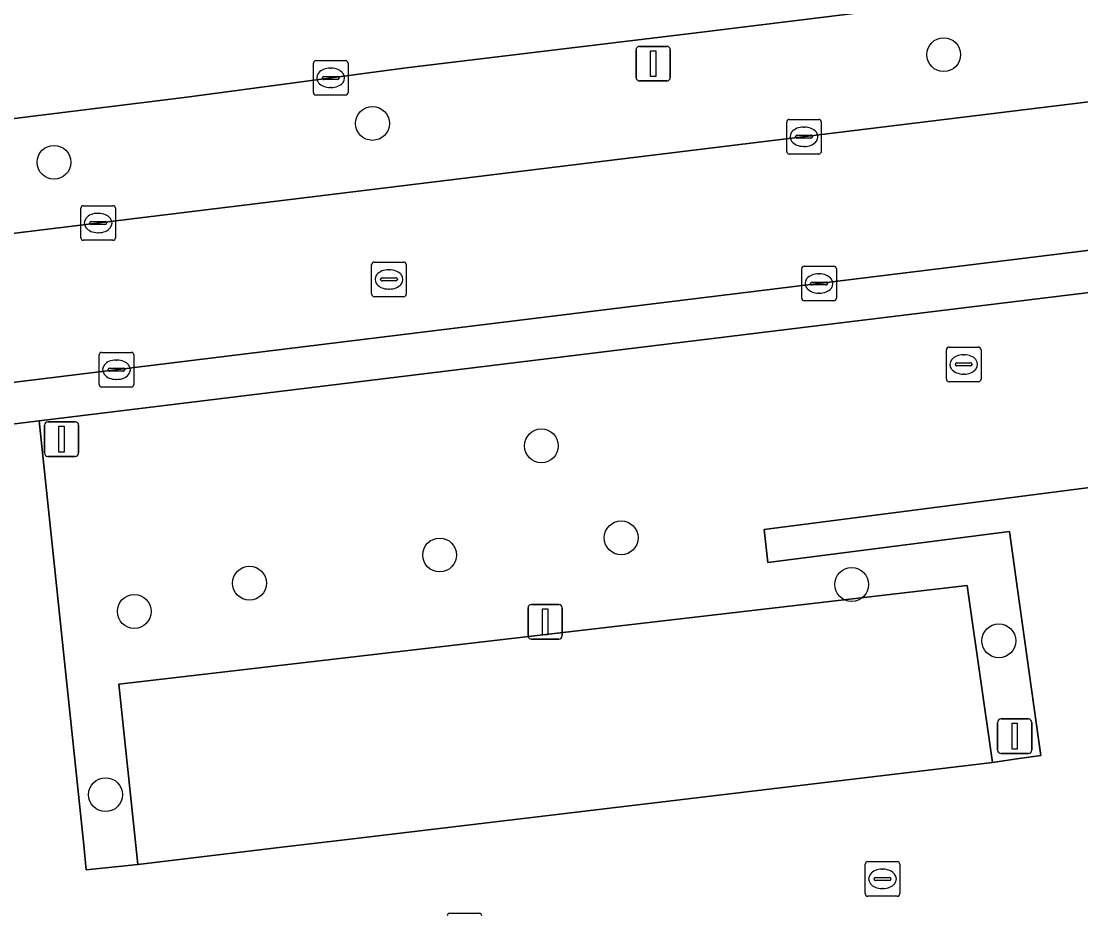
# Model space of a CAD drawing. Extents: x 161477 to 163040, y 383680 to 384871.
# Drawn here: x 161909.43 to 161940.05, y 383998.38 to 384024.24 of the extents above; entities that cross this region are included whole.
import ezdxf

# ---------------------------------------------------------------- set-up
doc = ezdxf.new("R2010")
doc.units = 0
for name, color, linetype in [('IMGEO_Berm_groen', 7, 'Continuous'), ('IMGEO_Boom', 7, 'Continuous'), ('IMGEO_Brandkraan', 7, 'Continuous'), ('IMGEO_Groenvoorziening', 7, 'Continuous'), ('IMGEO_Kolk', 7, 'Continuous'), ('IMGEO_Lichtmast', 7, 'Continuous'), ('IMGEO_Parkeervlak_open', 7, 'Continuous'), ('IMGEO_Rijbaan_lokaal_gesloten', 7, 'Continuous'), ('IMGEO_Rijbaan_lokaal_open', 7, 'Continuous'), ('IMGEO_Rioolput', 7, 'Continuous'), ('IMGEO_Voetpad_open', 7, 'Continuous')]:
    doc.layers.add(name, color=color, linetype=linetype)

msp = doc.modelspace()

# ---------------------------------------------------------------- linework, layer by layer
at = {"layer": 'IMGEO_Berm_groen'}
for points in [[(162036.516, 384037.016), (162009.54, 384033.893), (162008.109, 384033.699), (162000, 384032.599), (161996.88, 384032.194), (161990.538, 384031.465), (161981.752, 384030.422), (161974.434, 384029.511), (161966.996, 384028.578), (161961.213, 384027.84), (161952.768, 384026.784), (161946.406, 384026.014), (161938.648, 384025.104), (161928.777, 384023.886), (161920.55, 384022.895), (161914.21, 384022.046), (161904.857, 384020.891), (161896.801, 384019.864), (161888.804, 384018.877), (161880.897, 384017.893), (161873.318, 384016.997), (161865.049, 384016.046), (161854.527, 384014.894)], [(161858.533, 384011.921), (161859.469, 384012.052), (161865.698, 384012.787), (161942.24, 384022.146), (161953.69, 384023.463)]]:
    msp.add_lwpolyline(points, dxfattribs=at)
at = {"layer": 'IMGEO_Boom'}
for centre in [(161936.084, 384023.273), (161919.576, 384021.285), (161910.374, 384020.162), (161924.458, 384011.965), (161926.762, 384009.305), (161921.517, 384008.808), (161916.024, 384007.993), (161933.424, 384007.957), (161912.693, 384007.177), (161937.677, 384006.326), (161911.864, 384001.881)]:
    msp.add_circle(centre, 0.489, dxfattribs=at)
at = {"layer": 'IMGEO_Brandkraan'}
for p, q in [((161936.162, 384013.892), (161936.162, 384014.744)), ((161936.237, 384014.818), (161937.089, 384014.818)), ((161936.65, 384014.598), (161936.675, 384014.598)), ((161937.163, 384014.744), (161937.163, 384013.892)), ((161936.421, 384014.312), (161936.421, 384014.324)), ((161936.464, 384014.361), (161936.862, 384014.361)), ((161936.905, 384014.324), (161936.905, 384014.312)), ((161936.859, 384014.275), (161936.461, 384014.275)), ((161936.673, 384014.038), (161936.648, 384014.038)), ((161937.089, 384013.818), (161936.237, 384013.818))]:
    msp.add_line(p, q, dxfattribs=at)
for points in [[(161936.162, 384013.892), (161936.162, 384014.744)], [(161936.237, 384014.818), (161937.089, 384014.818)], [(161937.163, 384014.744), (161937.163, 384013.892)], [(161937.089, 384013.818), (161936.237, 384013.818)]]:
    msp.add_lwpolyline(points, dxfattribs=at)
for centre, radius, start, end in [((161936.239, 384014.742), 0.0765, 91.552, 178.448), ((161936.239, 384014.742), 0.0765, 91.552, 178.448), ((161937.087, 384014.742), 0.0765, 1.552, 88.448), ((161937.087, 384014.742), 0.0765, 1.552, 88.448), ((161936.461, 384014.321), 0.0403, 85.8775, 175.7526), ((161936.458, 384014.311), 0.0366, 178.938, 274.7102), ((161936.862, 384014.318), 0.043, 264.8664, 352.4533), ((161936.866, 384014.323), 0.0386, 1.7309, 96.639), ((161936.239, 384013.894), 0.0765, 181.552, 268.448), ((161936.239, 384013.894), 0.0765, 181.552, 268.448), ((161937.087, 384013.894), 0.0765, 271.552, 358.448), ((161937.087, 384013.894), 0.0765, 271.552, 358.448)]:
    msp.add_arc(centre, radius, start, end, dxfattribs=at)
for centre, major_axis, ratio, start_param, end_param in [((161936.649, 384014.318), (-0.387, 0.002), 0.722429, 4.712389, 7.853982), ((161936.674, 384014.318), (-0.39, 0.002), 0.717154, 1.570796, 4.712389)]:
    msp.add_ellipse(centre, major_axis=major_axis, ratio=ratio, start_param=start_param, end_param=end_param, dxfattribs=at)
at = {"layer": 'IMGEO_Groenvoorziening'}
msp.add_lwpolyline([(161942.419, 384016.653), (161909.941, 384012.689), (161911.231, 384000.416), (161911.306, 383999.708), (161912.799, 383999.865), (161912.741, 384000.409), (161912.251, 384005.077), (161936.764, 384007.928), (161936.813, 384007.584), (161937.489, 384002.813), (161937.564, 384002.823), (161938.193, 384002.912), (161938.893, 384003.011), (161938.827, 384003.48), (161938.22, 384007.825), (161937.988, 384009.484), (161930.999, 384008.59), (161930.899, 384009.549), (161941.867, 384010.958), (161941.996, 384009.912), (161943.227, 384010.041)], close=True, dxfattribs=at)
at = {"layer": 'IMGEO_Kolk'}
for p, q in [((161917.869, 384022.175), (161917.869, 384023.027)), ((161917.944, 384023.101), (161918.796, 384023.101)), ((161918.357, 384022.881), (161918.382, 384022.881)), ((161918.87, 384023.027), (161918.87, 384022.175)), ((161918.128, 384022.595), (161918.128, 384022.607)), ((161918.566, 384022.558), (161918.168, 384022.558)), ((161918.171, 384022.644), (161918.569, 384022.644)), ((161918.612, 384022.607), (161918.612, 384022.595)), ((161918.38, 384022.321), (161918.355, 384022.321)), ((161918.796, 384022.101), (161917.944, 384022.101)), ((161931.546, 384020.474), (161931.546, 384021.326)), ((161931.621, 384021.4), (161932.473, 384021.4)), ((161932.547, 384021.326), (161932.547, 384020.474)), ((161932.034, 384021.18), (161932.059, 384021.18)), ((161931.805, 384020.894), (161931.805, 384020.906)), ((161932.243, 384020.857), (161931.845, 384020.857)), ((161931.848, 384020.943), (161932.246, 384020.943)), ((161932.289, 384020.906), (161932.289, 384020.894)), ((161932.057, 384020.62), (161932.032, 384020.62)), ((161932.473, 384020.4), (161931.621, 384020.4)), ((161911.225, 384018.906), (161912.077, 384018.906)), ((161911.15, 384017.98), (161911.15, 384018.832)), ((161911.638, 384018.686), (161911.663, 384018.686)), ((161912.151, 384018.832), (161912.151, 384017.98)), ((161911.409, 384018.4), (161911.409, 384018.412)), ((161911.847, 384018.363), (161911.449, 384018.363)), ((161911.452, 384018.449), (161911.85, 384018.449)), ((161911.893, 384018.412), (161911.893, 384018.4)), ((161911.661, 384018.126), (161911.636, 384018.126)), ((161912.077, 384017.906), (161911.225, 384017.906)), ((161931.98, 384016.231), (161931.98, 384017.083)), ((161932.055, 384017.157), (161932.907, 384017.157)), ((161932.981, 384017.083), (161932.981, 384016.231)), ((161932.468, 384016.937), (161932.493, 384016.937)), ((161932.239, 384016.651), (161932.239, 384016.663)), ((161932.677, 384016.614), (161932.279, 384016.614)), ((161932.282, 384016.7), (161932.68, 384016.7)), ((161932.723, 384016.663), (161932.723, 384016.651)), ((161932.907, 384016.157), (161932.055, 384016.157)), ((161932.491, 384016.377), (161932.466, 384016.377)), ((161911.679, 384013.739), (161911.679, 384014.591)), ((161911.754, 384014.665), (161912.606, 384014.665)), ((161912.68, 384014.591), (161912.68, 384013.739)), ((161912.167, 384014.445), (161912.192, 384014.445)), ((161911.938, 384014.159), (161911.938, 384014.171)), ((161912.376, 384014.122), (161911.978, 384014.122)), ((161911.981, 384014.208), (161912.379, 384014.208)), ((161912.422, 384014.171), (161912.422, 384014.159)), ((161912.606, 384013.665), (161911.754, 384013.665)), ((161912.19, 384013.885), (161912.165, 384013.885)), ((161933.89, 383999.945), (161934.742, 383999.945)), ((161933.815, 383999.019), (161933.815, 383999.871)), ((161934.303, 383999.725), (161934.328, 383999.725)), ((161934.816, 383999.871), (161934.816, 383999.019)), ((161934.074, 383999.439), (161934.074, 383999.451)), ((161934.512, 383999.402), (161934.114, 383999.402)), ((161934.117, 383999.488), (161934.515, 383999.488)), ((161934.558, 383999.451), (161934.558, 383999.439)), ((161934.326, 383999.165), (161934.301, 383999.165)), ((161934.742, 383998.945), (161933.89, 383998.945)), ((161921.809, 383998.452), (161922.661, 383998.452))]:
    msp.add_line(p, q, dxfattribs=at)
for points in [[(161917.869, 384022.175), (161917.869, 384023.027)], [(161917.944, 384023.101), (161918.796, 384023.101)], [(161918.87, 384023.027), (161918.87, 384022.175)], [(161918.796, 384022.101), (161917.944, 384022.101)], [(161931.546, 384020.474), (161931.546, 384021.326)], [(161931.621, 384021.4), (161932.473, 384021.4)], [(161932.547, 384021.326), (161932.547, 384020.474)], [(161932.473, 384020.4), (161931.621, 384020.4)], [(161911.225, 384018.906), (161912.077, 384018.906)], [(161911.15, 384017.98), (161911.15, 384018.832)], [(161912.151, 384018.832), (161912.151, 384017.98)], [(161912.077, 384017.906), (161911.225, 384017.906)], [(161931.98, 384016.231), (161931.98, 384017.083)], [(161932.055, 384017.157), (161932.907, 384017.157)], [(161932.981, 384017.083), (161932.981, 384016.231)], [(161932.907, 384016.157), (161932.055, 384016.157)], [(161911.679, 384013.739), (161911.679, 384014.591)], [(161911.754, 384014.665), (161912.606, 384014.665)], [(161912.68, 384014.591), (161912.68, 384013.739)], [(161912.606, 384013.665), (161911.754, 384013.665)], [(161933.89, 383999.945), (161934.742, 383999.945)], [(161933.815, 383999.019), (161933.815, 383999.871)], [(161934.816, 383999.871), (161934.816, 383999.019)], [(161934.742, 383998.945), (161933.89, 383998.945)], [(161921.809, 383998.452), (161922.661, 383998.452)]]:
    msp.add_lwpolyline(points, dxfattribs=at)
for centre, radius, start, end in [((161917.946, 384023.025), 0.0765, 91.552, 178.448), ((161917.946, 384023.025), 0.0765, 91.552, 178.448), ((161918.794, 384023.025), 0.0765, 1.552, 88.448), ((161918.794, 384023.025), 0.0765, 1.552, 88.448), ((161918.168, 384022.604), 0.0403, 85.8775, 175.7526), ((161918.165, 384022.594), 0.0366, 178.938, 274.7102), ((161918.569, 384022.601), 0.043, 264.8664, 352.4533), ((161918.573, 384022.606), 0.0386, 1.7309, 96.639), ((161917.946, 384022.177), 0.0765, 181.552, 268.448), ((161917.946, 384022.177), 0.0765, 181.552, 268.448), ((161918.794, 384022.177), 0.0765, 271.552, 358.448), ((161918.794, 384022.177), 0.0765, 271.552, 358.448), ((161931.623, 384021.324), 0.0765, 91.552, 178.448), ((161931.623, 384021.324), 0.0765, 91.552, 178.448), ((161932.471, 384021.324), 0.0765, 1.552, 88.448), ((161932.471, 384021.324), 0.0765, 1.552, 88.448), ((161931.845, 384020.903), 0.0403, 85.8775, 175.7526), ((161931.842, 384020.893), 0.0366, 178.938, 274.7102), ((161932.246, 384020.9), 0.043, 264.8664, 352.4533), ((161932.25, 384020.905), 0.0386, 1.7309, 96.639), ((161931.623, 384020.476), 0.0765, 181.552, 268.448), ((161931.623, 384020.476), 0.0765, 181.552, 268.448), ((161932.471, 384020.476), 0.0765, 271.552, 358.448), ((161932.471, 384020.476), 0.0765, 271.552, 358.448), ((161911.227, 384018.83), 0.0765, 91.552, 178.448), ((161911.227, 384018.83), 0.0765, 91.552, 178.448), ((161912.075, 384018.83), 0.0765, 1.552, 88.448), ((161912.075, 384018.83), 0.0765, 1.552, 88.448), ((161911.449, 384018.409), 0.0403, 85.8775, 175.7526), ((161911.446, 384018.399), 0.0366, 178.938, 274.7102), ((161911.85, 384018.406), 0.043, 264.8664, 352.4533), ((161911.854, 384018.411), 0.0386, 1.7309, 96.639), ((161911.227, 384017.982), 0.0765, 181.552, 268.448), ((161911.227, 384017.982), 0.0765, 181.552, 268.448), ((161912.075, 384017.982), 0.0765, 271.552, 358.448), ((161912.075, 384017.982), 0.0765, 271.552, 358.448), ((161932.057, 384017.081), 0.0765, 91.552, 178.448), ((161932.057, 384017.081), 0.0765, 91.552, 178.448), ((161932.905, 384017.081), 0.0765, 1.552, 88.448), ((161932.905, 384017.081), 0.0765, 1.552, 88.448), ((161932.279, 384016.66), 0.0403, 85.8775, 175.7526), ((161932.276, 384016.65), 0.0366, 178.938, 274.7102), ((161932.68, 384016.657), 0.043, 264.8664, 352.4533), ((161932.684, 384016.662), 0.0386, 1.7309, 96.639), ((161932.057, 384016.233), 0.0765, 181.552, 268.448), ((161932.057, 384016.233), 0.0765, 181.552, 268.448), ((161932.905, 384016.233), 0.0765, 271.552, 358.448), ((161932.905, 384016.233), 0.0765, 271.552, 358.448), ((161911.756, 384014.589), 0.0765, 91.552, 178.448), ((161911.756, 384014.589), 0.0765, 91.552, 178.448), ((161912.604, 384014.589), 0.0765, 1.552, 88.448), ((161912.604, 384014.589), 0.0765, 1.552, 88.448), ((161911.978, 384014.168), 0.0403, 85.8775, 175.7526), ((161911.975, 384014.158), 0.0366, 178.938, 274.7102), ((161912.379, 384014.165), 0.043, 264.8664, 352.4533), ((161912.383, 384014.17), 0.0386, 1.7309, 96.639), ((161911.756, 384013.741), 0.0765, 181.552, 268.448), ((161911.756, 384013.741), 0.0765, 181.552, 268.448), ((161912.604, 384013.741), 0.0765, 271.552, 358.448), ((161912.604, 384013.741), 0.0765, 271.552, 358.448), ((161933.892, 383999.869), 0.0765, 91.552, 178.448), ((161933.892, 383999.869), 0.0765, 91.552, 178.448), ((161934.74, 383999.869), 0.0765, 1.552, 88.448), ((161934.74, 383999.869), 0.0765, 1.552, 88.448), ((161934.114, 383999.448), 0.0403, 85.8775, 175.7526), ((161934.111, 383999.438), 0.0366, 178.938, 274.7102), ((161934.515, 383999.445), 0.043, 264.8664, 352.4533), ((161934.519, 383999.45), 0.0386, 1.7309, 96.639), ((161933.892, 383999.021), 0.0765, 181.552, 268.448), ((161933.892, 383999.021), 0.0765, 181.552, 268.448), ((161934.74, 383999.021), 0.0765, 271.552, 358.448), ((161934.74, 383999.021), 0.0765, 271.552, 358.448), ((161921.811, 383998.376), 0.0765, 91.552, 178.448), ((161921.811, 383998.376), 0.0765, 91.552, 178.448), ((161922.659, 383998.376), 0.0765, 1.552, 88.448), ((161922.659, 383998.376), 0.0765, 1.552, 88.448)]:
    msp.add_arc(centre, radius, start, end, dxfattribs=at)
for centre, major_axis, ratio, start_param, end_param in [((161918.356, 384022.601), (-0.387, 0.002), 0.722429, 4.712389, 7.853982), ((161918.381, 384022.601), (-0.39, 0.002), 0.717154, 1.570796, 4.712389), ((161932.033, 384020.9), (-0.387, 0.002), 0.722429, 4.712389, 7.853982), ((161932.058, 384020.9), (-0.39, 0.002), 0.717154, 1.570796, 4.712389), ((161911.637, 384018.406), (-0.387, 0.002), 0.722429, 4.712389, 7.853982), ((161911.662, 384018.406), (-0.39, 0.002), 0.717154, 1.570796, 4.712389), ((161932.467, 384016.657), (-0.387, 0.002), 0.722429, 4.712389, 7.853982), ((161932.492, 384016.657), (-0.39, 0.002), 0.717154, 1.570796, 4.712389), ((161912.166, 384014.165), (-0.387, 0.002), 0.722429, 4.712389, 7.853982), ((161912.191, 384014.165), (-0.39, 0.002), 0.717154, 1.570796, 4.712389), ((161934.302, 383999.445), (-0.387, 0.002), 0.722429, 4.712389, 7.853982), ((161934.327, 383999.445), (-0.39, 0.002), 0.717154, 1.570796, 4.712389)]:
    msp.add_ellipse(centre, major_axis=major_axis, ratio=ratio, start_param=start_param, end_param=end_param, dxfattribs=at)
at = {"layer": 'IMGEO_Lichtmast'}
for p, q in [((161927.293, 384023.512), (161928.083, 384023.512)), ((161928.083, 384023.512), (161927.293, 384023.512)), ((161927.193, 384022.612), (161927.193, 384023.412)), ((161927.193, 384023.412), (161927.193, 384022.612)), ((161928.183, 384023.412), (161928.183, 384022.612)), ((161928.183, 384022.612), (161928.183, 384023.412)), ((161928.083, 384022.512), (161927.293, 384022.512)), ((161927.293, 384022.512), (161928.083, 384022.512)), ((161910.096, 384011.758), (161910.096, 384012.558)), ((161910.096, 384012.558), (161910.096, 384011.758)), ((161910.196, 384012.658), (161910.986, 384012.658)), ((161910.986, 384012.658), (161910.196, 384012.658)), ((161911.086, 384012.558), (161911.086, 384011.758)), ((161911.086, 384011.758), (161911.086, 384012.558)), ((161910.986, 384011.658), (161910.196, 384011.658)), ((161910.196, 384011.658), (161910.986, 384011.658)), ((161924.071, 384006.477), (161924.071, 384007.277)), ((161924.071, 384007.277), (161924.071, 384006.477)), ((161924.171, 384007.377), (161924.961, 384007.377)), ((161924.961, 384007.377), (161924.171, 384007.377)), ((161925.061, 384007.277), (161925.061, 384006.477)), ((161925.061, 384006.477), (161925.061, 384007.277)), ((161924.961, 384006.377), (161924.171, 384006.377)), ((161924.171, 384006.377), (161924.961, 384006.377)), ((161937.641, 384003.168), (161937.641, 384003.968)), ((161937.641, 384003.968), (161937.641, 384003.168)), ((161937.741, 384004.068), (161938.531, 384004.068)), ((161938.531, 384004.068), (161937.741, 384004.068)), ((161938.631, 384003.968), (161938.631, 384003.168)), ((161938.631, 384003.168), (161938.631, 384003.968)), ((161938.531, 384003.068), (161937.741, 384003.068)), ((161937.741, 384003.068), (161938.531, 384003.068))]:
    msp.add_line(p, q, dxfattribs=at)
for points in [[(161927.613, 384023.387), (161927.763, 384023.387), (161927.763, 384022.637), (161927.613, 384022.637), (161927.613, 384023.387)], [(161910.516, 384012.533), (161910.666, 384012.533), (161910.666, 384011.783), (161910.516, 384011.783), (161910.516, 384012.533)], [(161924.491, 384007.252), (161924.641, 384007.252), (161924.641, 384006.502), (161924.491, 384006.502), (161924.491, 384007.252)], [(161938.061, 384003.943), (161938.211, 384003.943), (161938.211, 384003.193), (161938.061, 384003.193), (161938.061, 384003.943)]]:
    msp.add_lwpolyline(points, dxfattribs=at)
for centre, start, end in [((161927.293, 384023.412), 90, 180), ((161927.293, 384023.412), 90, 180), ((161928.083, 384023.412), 0, 90), ((161928.083, 384023.412), 360, 90), ((161927.293, 384022.612), 180, 270), ((161927.293, 384022.612), 180, 270), ((161928.083, 384022.612), 270, 0), ((161928.083, 384022.612), 270, 0), ((161910.196, 384012.558), 90, 180), ((161910.196, 384012.558), 90, 180), ((161910.986, 384012.558), 0, 90), ((161910.986, 384012.558), 360, 90), ((161910.196, 384011.758), 180, 270), ((161910.196, 384011.758), 180, 270), ((161910.986, 384011.758), 270, 0), ((161910.986, 384011.758), 270, 0), ((161924.171, 384007.277), 90, 180), ((161924.171, 384007.277), 90, 180), ((161924.961, 384007.277), 0, 90), ((161924.961, 384007.277), 360, 90), ((161924.171, 384006.477), 180, 270), ((161924.171, 384006.477), 180, 270), ((161924.961, 384006.477), 270, 0), ((161924.961, 384006.477), 270, 0), ((161937.741, 384003.968), 90, 180), ((161937.741, 384003.968), 90, 180), ((161938.531, 384003.968), 0, 90), ((161938.531, 384003.968), 360, 90), ((161937.741, 384003.168), 180, 270), ((161937.741, 384003.168), 180, 270), ((161938.531, 384003.168), 270, 0), ((161938.531, 384003.168), 270, 0)]:
    msp.add_arc(centre, 0.1, start, end, dxfattribs=at)
at = {"layer": 'IMGEO_Parkeervlak_open'}
msp.add_lwpolyline([(161936.764, 384007.928), (161912.251, 384005.077), (161912.741, 384000.409), (161912.799, 383999.865), (161917.202, 384000.391), (161918.529, 384000.549), (161937.489, 384002.813), (161936.813, 384007.584)], close=True, dxfattribs=at)
at = {"layer": 'IMGEO_Rijbaan_lokaal_gesloten'}
for points in [[(161854.527, 384014.894), (161865.049, 384016.046), (161873.318, 384016.997), (161880.897, 384017.893), (161888.804, 384018.877), (161896.801, 384019.864), (161904.857, 384020.891), (161914.21, 384022.046), (161920.55, 384022.895), (161928.777, 384023.886), (161938.648, 384025.104), (161946.406, 384026.014), (161952.768, 384026.784), (161961.213, 384027.84), (161966.996, 384028.578), (161974.434, 384029.511), (161981.752, 384030.422), (161990.538, 384031.465), (161996.88, 384032.194), (162000, 384032.599), (162008.109, 384033.699), (162009.54, 384033.893), (162036.516, 384037.016)], [(161953.69, 384023.463), (161942.24, 384022.146), (161865.698, 384012.787), (161859.469, 384012.052), (161858.533, 384011.921)], [(161857.664, 384007.489), (161861.392, 384007.951), (161861.422, 384007.955), (161865.32, 384008.454), (161899.904, 384012.667), (161908.859, 384013.757), (161947.609, 384018.515), (161953.587, 384019.102)]]:
    msp.add_lwpolyline(points, dxfattribs=at)
at = {"layer": 'IMGEO_Rijbaan_lokaal_open'}
msp.add_lwpolyline([(161941.867, 384010.958), (161930.899, 384009.549), (161930.999, 384008.59), (161937.988, 384009.484), (161938.22, 384007.825), (161938.827, 384003.48), (161938.893, 384003.011), (161938.193, 384002.912), (161937.564, 384002.823), (161937.489, 384002.813), (161918.529, 384000.549), (161917.202, 384000.391), (161912.799, 383999.865), (161911.306, 383999.708), (161911.231, 384000.416), (161909.941, 384012.689), (161909.001, 384012.574)], dxfattribs=at)
at = {"layer": 'IMGEO_Rioolput'}
for p, q in [((161919.553, 384016.35), (161919.553, 384017.202)), ((161919.628, 384017.276), (161920.48, 384017.276)), ((161920.041, 384017.056), (161920.066, 384017.056)), ((161920.554, 384017.202), (161920.554, 384016.35)), ((161919.812, 384016.77), (161919.812, 384016.782)), ((161920.25, 384016.733), (161919.852, 384016.733)), ((161919.855, 384016.819), (161920.253, 384016.819)), ((161920.296, 384016.782), (161920.296, 384016.77)), ((161920.064, 384016.496), (161920.039, 384016.496)), ((161920.48, 384016.276), (161919.628, 384016.276))]:
    msp.add_line(p, q, dxfattribs=at)
for points in [[(161919.553, 384016.35), (161919.553, 384017.202)], [(161919.628, 384017.276), (161920.48, 384017.276)], [(161920.554, 384017.202), (161920.554, 384016.35)], [(161920.48, 384016.276), (161919.628, 384016.276)]]:
    msp.add_lwpolyline(points, dxfattribs=at)
for centre, radius, start, end in [((161919.63, 384017.2), 0.0765, 91.552, 178.448), ((161919.63, 384017.2), 0.0765, 91.552, 178.448), ((161920.478, 384017.2), 0.0765, 1.552, 88.448), ((161920.478, 384017.2), 0.0765, 1.552, 88.448), ((161919.852, 384016.779), 0.0403, 85.8775, 175.7526), ((161919.849, 384016.769), 0.0366, 178.938, 274.7102), ((161920.253, 384016.776), 0.043, 264.8664, 352.4533), ((161920.257, 384016.781), 0.0386, 1.7309, 96.639), ((161919.63, 384016.352), 0.0765, 181.552, 268.448), ((161919.63, 384016.352), 0.0765, 181.552, 268.448), ((161920.478, 384016.352), 0.0765, 271.552, 358.448), ((161920.478, 384016.352), 0.0765, 271.552, 358.448)]:
    msp.add_arc(centre, radius, start, end, dxfattribs=at)
for centre, major_axis, ratio, start_param, end_param in [((161920.04, 384016.776), (-0.387, 0.002), 0.722429, 4.712389, 7.853982), ((161920.065, 384016.776), (-0.39, 0.002), 0.717154, 1.570796, 4.712389)]:
    msp.add_ellipse(centre, major_axis=major_axis, ratio=ratio, start_param=start_param, end_param=end_param, dxfattribs=at)
at = {"layer": 'IMGEO_Voetpad_open'}
msp.add_lwpolyline([(161953.587, 384019.102), (161947.609, 384018.515), (161908.859, 384013.757), (161909.001, 384012.574), (161909.941, 384012.689), (161942.419, 384016.653)], dxfattribs=at)

doc.saveas('drawing.dxf')
